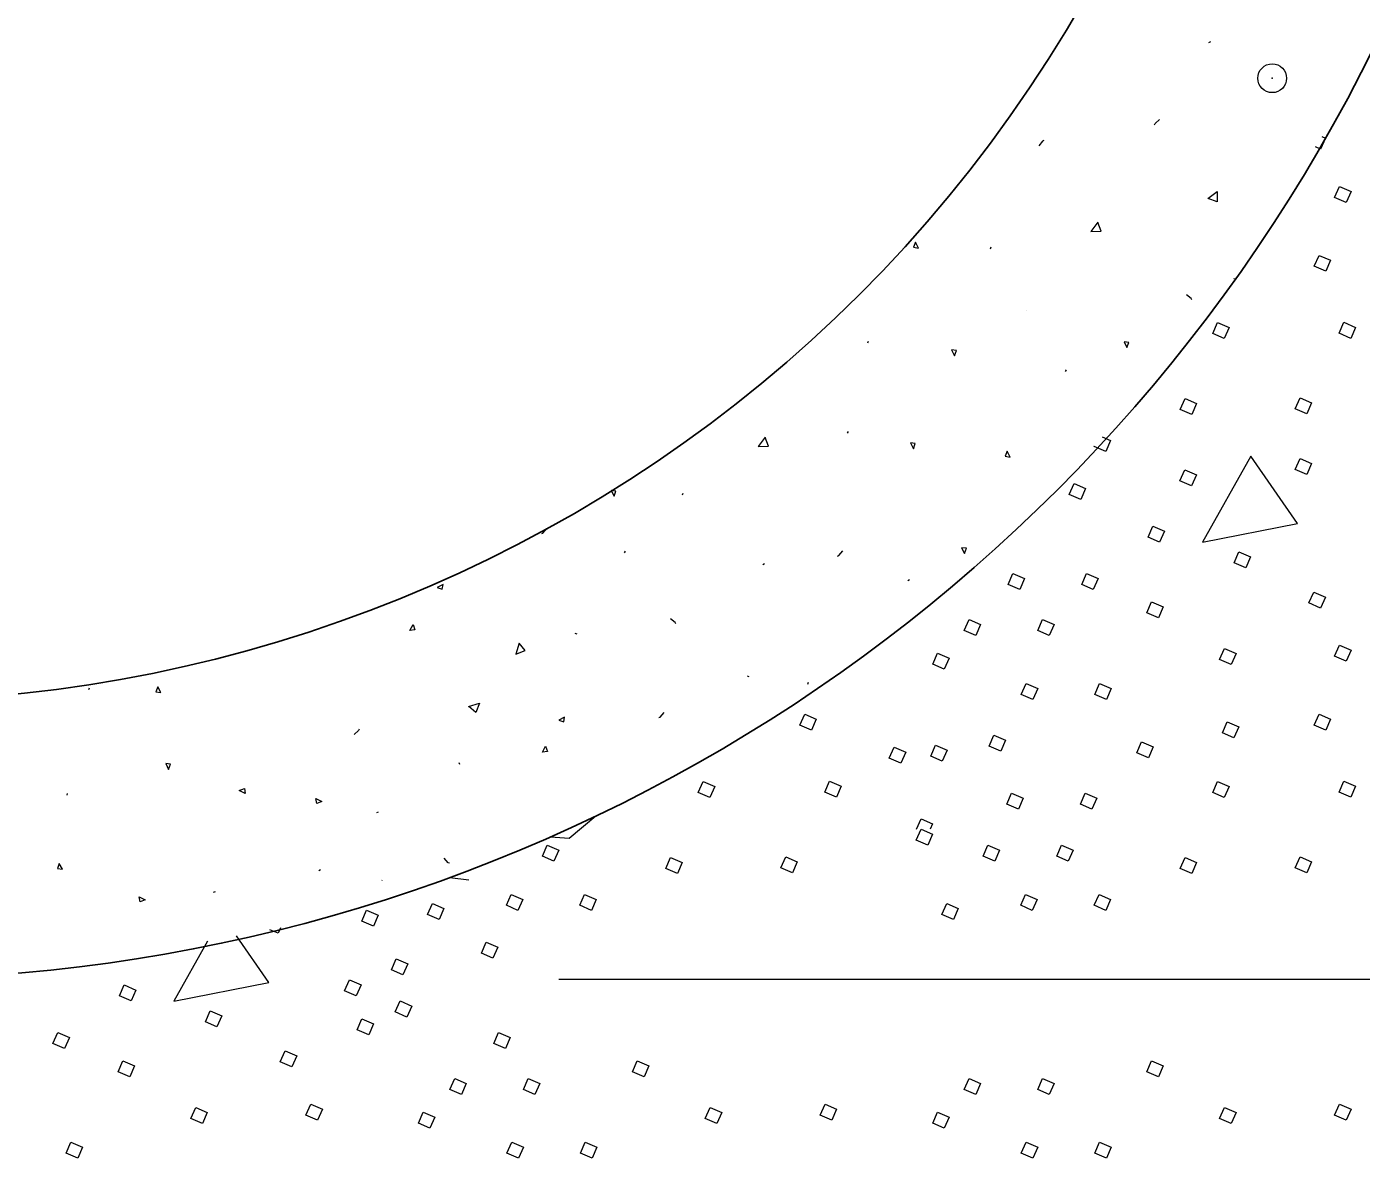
# Model space of a CAD drawing. Extents: x 1083.1 to 1117.1, y 697.4 to 741.4.
# Drawn here: x 1092.828 to 1094.266, y 721.758 to 722.978 of the extents above; entities that cross this region are included whole.
import ezdxf

# ---------------------------------------------------------------- set-up
doc = ezdxf.new("R2010")
doc.units = 0
doc.header["$LTSCALE"] = 0.062
doc.header["$PDMODE"] = 32
doc.header["$PDSIZE"] = 0.031
doc.layers.add('1', color=7, linetype='Continuous', lineweight=13)

msp = doc.modelspace()

# ---------------------------------------------------------------- linework, layer by layer
at = {"layer": '1'}
for p, q in [((1094.10208, 722.96067), (1094.10408, 722.9615)), ((1093.86733, 722.74), (1093.86658, 722.738)), ((1093.906, 722.67167), (1093.90592, 722.67167)), ((1093.73458, 722.637), (1093.73533, 722.63883)), ((1093.94817, 722.60792), (1093.94733, 722.606)), ((1093.71283, 722.53958), (1093.71367, 722.54158)), ((1093.53483, 722.47308), (1093.53558, 722.47508)), ((1093.4725, 722.41075), (1093.47325, 722.41267)), ((1093.62308, 722.39883), (1093.62158, 722.39767)), ((1093.77933, 722.38158), (1093.77783, 722.38042)), ((1093.42133, 722.32292), (1093.41933, 722.32367)), ((1093.60442, 722.27833), (1093.60642, 722.27758)), ((1092.8955, 722.265), (1092.89475, 722.26308)), ((1093.66983, 722.26933), (1093.6705, 722.27133)), ((1093.29483, 722.1825), (1093.29417, 722.1845)), ((1092.87183, 722.1515), (1092.87117, 722.14958)), ((1093.207, 722.13125), (1093.205, 722.13058)), ((1093.78692, 722.11283), (1093.79192, 722.12425)), ((1093.14475, 722.069), (1093.14275, 722.06817)), ((1093.21083, 722.05783), (1093.21125, 722.05792)), ((1093.28417, 722.06083), (1093.30467, 722.0585)), ((1093.03117, 722.04542), (1093.02917, 722.04458)), ((1093.40175, 721.95125), (1096.40183, 721.95125))]:
    msp.add_line(p, q, dxfattribs=at)
for points in [[(1094.0435, 722.872), (1094.04408, 722.87342), (1094.04908, 722.87758)], [(1093.92433, 722.855), (1093.923, 722.85442), (1093.91875, 722.84942)], [(1094.22383, 722.85925), (1094.22767, 722.85758), (1094.2225, 722.84575), (1094.217, 722.84817)], [(1094.10117, 722.79258), (1094.111, 722.8), (1094.11092, 722.789), (1094.10142, 722.7925)], [(1093.98242, 722.76692), (1093.97492, 722.75708), (1093.98592, 722.75725), (1093.98242, 722.76667)], [(1094.12942, 722.70633), (1094.12917, 722.70575), (1094.12908, 722.70575)], [(1094.08367, 722.68325), (1094.08308, 722.68467), (1094.07808, 722.68883)], [(1093.62392, 722.53525), (1093.6165, 722.52542), (1093.62742, 722.52567), (1093.624, 722.535)], [(1093.98717, 722.53575), (1093.99625, 722.53183), (1093.99108, 722.52), (1093.97858, 722.52542), (1093.97883, 722.52608)], [(1093.38317, 722.43142), (1093.3845, 722.432), (1093.38875, 722.437)], [(1093.70208, 722.40725), (1093.7035, 722.40792), (1093.70767, 722.41292)], [(1093.52758, 722.33417), (1093.527, 722.3355), (1093.522, 722.33975)], [(1093.35867, 722.31342), (1093.35508, 722.30167), (1093.36525, 722.30558), (1093.35875, 722.31325)], [(1093.30433, 722.24517), (1093.31617, 722.24875), (1093.31225, 722.23858), (1093.30458, 722.245)], [(1093.5095, 722.23317), (1093.51083, 722.23367), (1093.51508, 722.23867)], [(1093.18642, 722.22067), (1093.18583, 722.21933), (1093.18083, 722.21508)], [(1093.44142, 722.12683), (1093.41275, 722.10283), (1093.39242, 722.10433)], [(1093.79192, 722.12425), (1093.80442, 722.11883), (1093.80183, 722.11283)], [(1093.28367, 722.07617), (1093.28225, 722.07675), (1093.27808, 722.08175)], [(1093.10167, 722.00658), (1093.09908, 722.00075), (1093.09025, 722.0045)], [(1093.023, 721.99233), (1092.98658, 721.92775), (1093.08892, 721.94775), (1093.05425, 721.998)]]:
    msp.add_lwpolyline(points, dxfattribs=at)
for points in [[(1094.24283, 722.80558), (1094.25533, 722.80017), (1094.25017, 722.78833), (1094.23767, 722.79375)], [(1093.78592, 722.7455), (1093.78392, 722.74), (1093.78925, 722.73917)], [(1094.22083, 722.73125), (1094.23333, 722.72592), (1094.22817, 722.71408), (1094.21567, 722.7195)], [(1094.11142, 722.65883), (1094.12392, 722.65342), (1094.11875, 722.64158), (1094.10625, 722.647)], [(1094.24775, 722.65908), (1094.26025, 722.65367), (1094.25508, 722.64183), (1094.24258, 722.64725)], [(1094.01383, 722.63183), (1094.01583, 722.6375), (1094.01067, 722.63817)], [(1093.828, 722.62308), (1093.83, 722.62858), (1093.82475, 722.62933)], [(1094.07642, 722.57692), (1094.08892, 722.5715), (1094.08375, 722.55967), (1094.07125, 722.56508)], [(1094.20042, 722.57758), (1094.21283, 722.57217), (1094.20775, 722.56033), (1094.19525, 722.56575)], [(1093.78383, 722.52292), (1093.78575, 722.5285), (1093.78042, 722.52933)], [(1093.88467, 722.52025), (1093.88267, 722.51475), (1093.888, 722.51392)], [(1094.1475, 722.51483), (1094.09525, 722.42225), (1094.19758, 722.44225)], [(1094.20042, 722.51242), (1094.21283, 722.507), (1094.20775, 722.49517), (1094.19525, 722.50058)], [(1094.07617, 722.50017), (1094.08867, 722.49475), (1094.0835, 722.48292), (1094.071, 722.48833)], [(1093.46108, 722.47167), (1093.463, 722.47717), (1093.45783, 722.47792)], [(1093.95683, 722.4855), (1093.96933, 722.48008), (1093.96417, 722.46825), (1093.95167, 722.47367)], [(1094.04175, 722.43958), (1094.05425, 722.43417), (1094.04908, 722.42233), (1094.03658, 722.42775)], [(1093.83875, 722.41), (1093.84075, 722.41558), (1093.8355, 722.41625)], [(1094.1345, 722.41167), (1094.147, 722.40625), (1094.14183, 722.39442), (1094.12933, 722.39983)], [(1093.891, 722.38833), (1093.9035, 722.38292), (1093.89833, 722.37108), (1093.88583, 722.3765)], [(1093.97025, 722.38833), (1093.98275, 722.38292), (1093.97758, 722.37108), (1093.96508, 722.3765)], [(1093.27042, 722.37333), (1093.276, 722.37142), (1093.27675, 722.37658)], [(1094.21517, 722.3685), (1094.22767, 722.36308), (1094.2225, 722.35125), (1094.21, 722.35667)], [(1094.04033, 722.35783), (1094.05283, 722.35242), (1094.04767, 722.34058), (1094.03517, 722.346)], [(1093.24442, 722.33333), (1093.24642, 722.32775), (1093.24117, 722.327)], [(1093.84367, 722.33875), (1093.85617, 722.33333), (1093.851, 722.3215), (1093.8385, 722.32692)], [(1093.92283, 722.33875), (1093.93533, 722.33333), (1093.93017, 722.3215), (1093.91767, 722.32692)], [(1093.80967, 722.30267), (1093.82217, 722.29725), (1093.817, 722.28542), (1093.8045, 722.29083)], [(1094.11892, 722.30758), (1094.13142, 722.30217), (1094.12625, 722.29042), (1094.11375, 722.29583)], [(1094.24283, 722.31108), (1094.25533, 722.30567), (1094.25017, 722.29392), (1094.23767, 722.29933)], [(1092.96925, 722.2665), (1092.96733, 722.26092), (1092.97258, 722.26017)], [(1093.90517, 722.27008), (1093.91767, 722.26467), (1093.9125, 722.25283), (1093.9, 722.25825)], [(1093.98442, 722.27008), (1093.99692, 722.26467), (1093.99175, 722.25283), (1093.97925, 722.25825)], [(1093.4015, 722.2305), (1093.40708, 722.2285), (1093.40783, 722.23367)], [(1093.66658, 722.23683), (1093.67908, 722.23142), (1093.67392, 722.21958), (1093.66142, 722.225)], [(1094.22083, 722.23683), (1094.23333, 722.23142), (1094.22817, 722.21958), (1094.21567, 722.225)], [(1094.12183, 722.2285), (1094.13433, 722.22308), (1094.12917, 722.21125), (1094.11667, 722.21667)], [(1093.38733, 722.20233), (1093.38933, 722.19675), (1093.384, 722.19592)], [(1093.76292, 722.20142), (1093.77542, 722.196), (1093.77025, 722.18417), (1093.75775, 722.18958)], [(1093.8075, 722.2035), (1093.82, 722.19808), (1093.81483, 722.18625), (1093.80233, 722.19167)], [(1093.8705, 722.21417), (1093.883, 722.20875), (1093.87783, 722.19692), (1093.86533, 722.20233)], [(1094.02967, 722.20708), (1094.04217, 722.20167), (1094.037, 722.18983), (1094.02458, 722.19525)], [(1092.98108, 722.17742), (1092.98308, 722.183), (1092.97792, 722.18383)], [(1093.05717, 722.15467), (1093.06275, 722.15667), (1093.0635, 722.15133)], [(1093.55708, 722.16433), (1093.56958, 722.15892), (1093.56442, 722.14717), (1093.55192, 722.15258)], [(1093.69342, 722.16458), (1093.70592, 722.15917), (1093.70075, 722.14742), (1093.68825, 722.15283)], [(1094.11142, 722.16433), (1094.12392, 722.15892), (1094.11875, 722.14717), (1094.10625, 722.15258)], [(1094.24775, 722.16458), (1094.26025, 722.15917), (1094.25508, 722.14742), (1094.24258, 722.15283)], [(1093.14617, 722.14275), (1093.14067, 722.14075), (1093.13983, 722.14608)], [(1093.88958, 722.15192), (1093.90208, 722.1465), (1093.89692, 722.13467), (1093.88442, 722.14008)], [(1093.96883, 722.15192), (1093.98133, 722.1465), (1093.97617, 722.13467), (1093.96367, 722.14008)], [(1093.79192, 722.11283), (1093.80442, 722.10742), (1093.79925, 722.09558), (1093.78675, 722.101)], [(1093.389, 722.09583), (1093.4015, 722.09042), (1093.39633, 722.07858), (1093.38383, 722.084)], [(1093.86408, 722.09583), (1093.87658, 722.09042), (1093.87142, 722.07858), (1093.85892, 722.084)], [(1093.94333, 722.09583), (1093.95583, 722.09042), (1093.95067, 722.07858), (1093.93817, 722.084)], [(1092.86325, 722.07608), (1092.86125, 722.0705), (1092.86658, 722.06975)], [(1093.52208, 722.08242), (1093.53458, 722.077), (1093.52942, 722.06517), (1093.51692, 722.07058)], [(1093.64608, 722.08308), (1093.65858, 722.07767), (1093.65342, 722.06583), (1093.64092, 722.07125)], [(1094.07642, 722.08242), (1094.08892, 722.077), (1094.08375, 722.06517), (1094.07125, 722.07058)], [(1094.20042, 722.08308), (1094.21283, 722.07767), (1094.20775, 722.06583), (1094.19525, 722.07125)], [(1093.35017, 722.04275), (1093.36267, 722.03733), (1093.3575, 722.0255), (1093.345, 722.03092)], [(1093.42942, 722.04275), (1093.44192, 722.03733), (1093.43675, 722.0255), (1093.42425, 722.03092)], [(1093.9045, 722.04275), (1093.917, 722.03733), (1093.91183, 722.0255), (1093.89933, 722.03092)], [(1093.98375, 722.04275), (1093.99625, 722.03733), (1093.99108, 722.0255), (1093.97858, 722.03092)], [(1092.95575, 722.03667), (1092.95025, 722.03483), (1092.94942, 722.04008)], [(1093.26525, 722.03283), (1093.27775, 722.02742), (1093.27258, 722.01567), (1093.26008, 722.021)], [(1093.81958, 722.03283), (1093.83208, 722.02742), (1093.82692, 722.01567), (1093.81442, 722.021)], [(1093.19442, 722.02575), (1093.20692, 722.02033), (1093.20175, 722.00858), (1093.18925, 722.01392)], [(1093.32333, 721.99108), (1093.33575, 721.98567), (1093.33058, 721.97383), (1093.31817, 721.97925)], [(1093.22625, 721.97342), (1093.23875, 721.968), (1093.23358, 721.95617), (1093.22108, 721.96158)], [(1092.93317, 721.94508), (1092.94567, 721.93967), (1092.9405, 721.92783), (1092.928, 721.93325)], [(1093.17592, 721.95075), (1093.18842, 721.94533), (1093.18325, 721.9335), (1093.17075, 721.93892)], [(1093.2305, 721.92783), (1093.243, 721.92242), (1093.23783, 721.91058), (1093.22533, 721.916)], [(1093.02583, 721.91717), (1093.03833, 721.91175), (1093.03317, 721.89992), (1093.02067, 721.90533)], [(1093.18942, 721.90867), (1093.20192, 721.90325), (1093.19675, 721.89142), (1093.18425, 721.89683)], [(1092.86158, 721.89383), (1092.87408, 721.88842), (1092.86892, 721.87658), (1092.85642, 721.882)], [(1093.33667, 721.89383), (1093.34917, 721.88842), (1093.344, 721.87658), (1093.3315, 721.882)], [(1093.10658, 721.874), (1093.11908, 721.86867), (1093.11392, 721.85683), (1093.10142, 721.86225)], [(1092.93175, 721.86342), (1092.94425, 721.858), (1092.93908, 721.84617), (1092.92658, 721.85158)], [(1093.48608, 721.86342), (1093.49858, 721.858), (1093.49342, 721.84617), (1093.48092, 721.85158)], [(1094.04033, 721.86342), (1094.05283, 721.858), (1094.04767, 721.84617), (1094.03517, 721.85158)], [(1093.28933, 721.84433), (1093.30183, 721.83892), (1093.29667, 721.82708), (1093.28417, 721.8325)], [(1093.3685, 721.84433), (1093.381, 721.83892), (1093.37583, 721.82708), (1093.36333, 721.8325)], [(1093.84367, 721.84433), (1093.85617, 721.83892), (1093.851, 721.82708), (1093.8385, 721.8325)], [(1093.92283, 721.84433), (1093.93533, 721.83892), (1093.93017, 721.82708), (1093.91767, 721.8325)], [(1093.01025, 721.81317), (1093.02275, 721.80775), (1093.01758, 721.79592), (1093.00508, 721.80133)], [(1093.13425, 721.81667), (1093.14675, 721.81125), (1093.14158, 721.79942), (1093.12908, 721.80483)], [(1093.56458, 721.81317), (1093.57708, 721.80775), (1093.57192, 721.79592), (1093.55942, 721.80133)], [(1093.6885, 721.81667), (1093.701, 721.81125), (1093.69583, 721.79942), (1093.68333, 721.80483)], [(1094.11892, 721.81317), (1094.13142, 721.80775), (1094.12625, 721.79592), (1094.11375, 721.80133)], [(1094.24283, 721.81667), (1094.25533, 721.81125), (1094.25017, 721.79942), (1094.23767, 721.80483)], [(1093.25533, 721.80817), (1093.26783, 721.80275), (1093.26267, 721.79092), (1093.25017, 721.79633)], [(1093.80967, 721.80817), (1093.82217, 721.80275), (1093.817, 721.79092), (1093.8045, 721.79633)], [(1092.87575, 721.77558), (1092.88825, 721.77017), (1092.88308, 721.75833), (1092.87058, 721.76375)], [(1093.35083, 721.77558), (1093.36333, 721.77017), (1093.35817, 721.75833), (1093.34567, 721.76375)], [(1093.43008, 721.77558), (1093.44258, 721.77017), (1093.43742, 721.75833), (1093.42492, 721.76375)], [(1093.90517, 721.77558), (1093.91767, 721.77017), (1093.9125, 721.75833), (1093.9, 721.76375)], [(1093.98442, 721.77558), (1093.99692, 721.77017), (1093.99175, 721.75833), (1093.97925, 721.76375)]]:
    msp.add_lwpolyline(points, close=True, dxfattribs=at)
at = {"layer": '1', "lineweight": 25}
for major_axis, start_param, end_param in [((1.79915, 0), 5.8086305, 9.8993328), ((1.79915, 0), 5.8086305, 9.8993328), ((1.49929, 0), 2.7486716, 5.7883795), ((1.79915, 0), 3.6161475, 5.8086305), ((1.79915, 0), 3.6161475, 5.8086305)]:
    msp.add_ellipse((1092.66607, 723.75022), major_axis=major_axis, ratio=0.999895, start_param=start_param, end_param=end_param, dxfattribs=at)
at = {"layer": '1'}
msp.add_point((1094.17042, 722.92208), dxfattribs=at)

doc.saveas('drawing.dxf')
